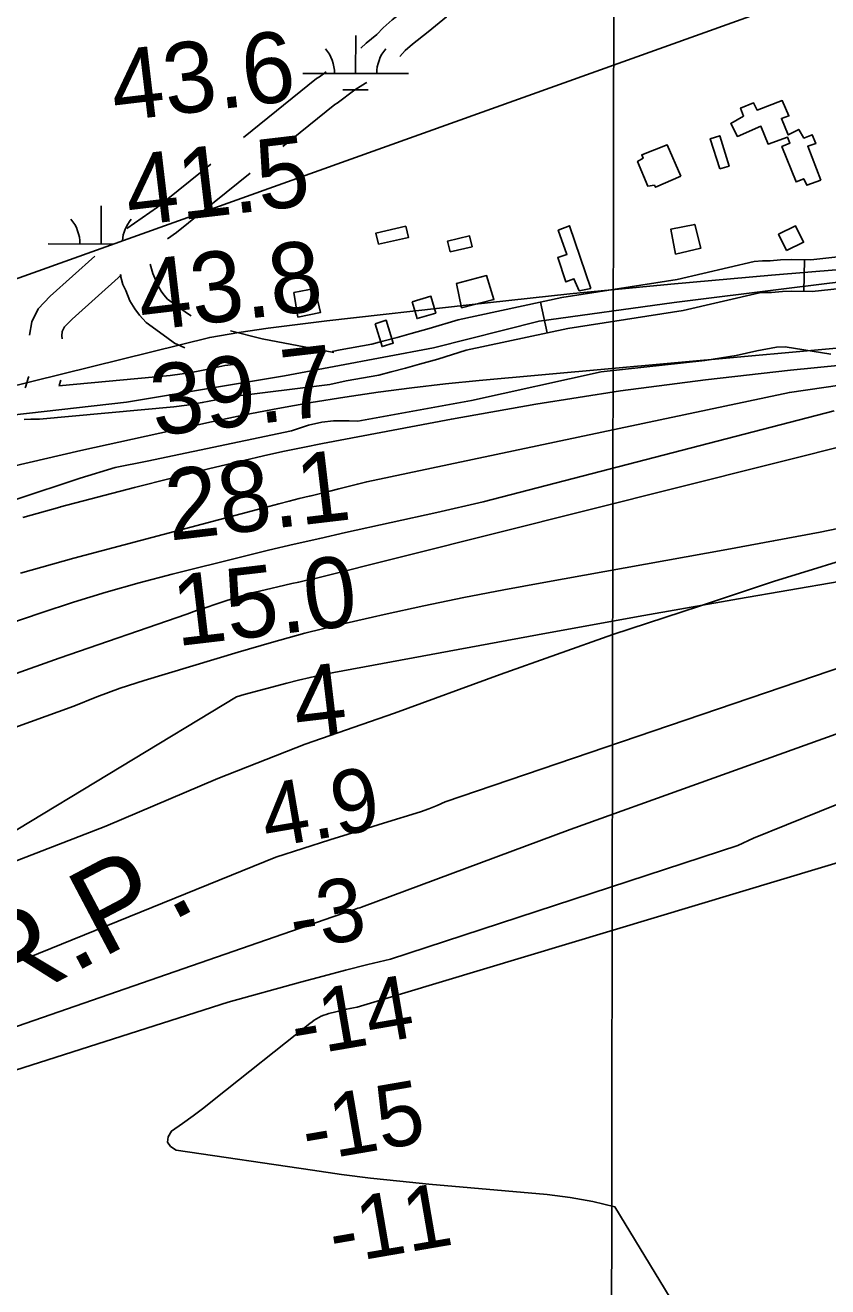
# Model space of a CAD drawing. Extents: x 3219052 to 3256913, y 800770 to 826146.
# Drawn here: x 3227918 to 3228677, y 816886 to 818080 of the extents above; entities that cross this region are included whole.
import ezdxf

# ---------------------------------------------------------------- set-up
doc = ezdxf.new("R2010")
doc.units = 0
for name, color, linetype in [('V-BLDG-OTLN', 7, 'Continuous'), ('V-GRID-MAJR', 7, 'Continuous'), ('V-RIVR-EDGE', 7, 'Continuous'), ('V-RIVR-RANG', 7, 'Continuous'), ('V-ROAD-CNTR', 7, 'Continuous'), ('V-SITE-VEGE', 7, 'Continuous'), ('V-TOPO-DPTH', 7, 'Continuous'), ('V-TOPO-MAJR', 7, 'Continuous'), ('V-TOPO-MINR', 7, 'Continuous'), ('V-TOPO-WATR', 7, 'Continuous'), ('V-TOPO-WATR-IDEN', 7, 'Continuous'), ('V-WETL-SWMP', 7, 'Continuous')]:
    doc.layers.add(name, color=color, linetype=linetype)

msp = doc.modelspace()

# ---------------------------------------------------------------- linework, layer by layer
at = {"layer": 'V-BLDG-OTLN'}
for points in [[(3228670.4, 817933.1), (3228657.1, 817928.4), (3228654.2, 817934.6), (3228646.9, 817931.6), (3228633.6, 817965.1), (3228641.1, 817968.3), (3228638.9, 817973.9), (3228620.4, 817967.4), (3228613.7, 817984.3), (3228591.4, 817974.6), (3228585.2, 817987), (3228597.3, 817993.8), (3228594.5, 818001.4), (3228606.8, 818006.4), (3228610, 817999.5), (3228633.8, 818008.5), (3228640.2, 817994), (3228633.1, 817991.6), (3228639.5, 817976.1), (3228649.4, 817981.2), (3228654.4, 817973), (3228662.2, 817976.2), (3228665.5, 817967.9), (3228658, 817965.3)], [(3228574.7, 817943.8), (3228565.8, 817972.4), (3228574.7, 817975.2), (3228583.6, 817946.6)], [(3228537.9, 817936.9), (3228513.9, 817926.5), (3228512.9, 817928.5), (3228506.6, 817927.7), (3228497, 817950.9), (3228502.4, 817954.1), (3228500.9, 817957.1), (3228524.9, 817966.7)], [(3228251.8, 817872.6), (3228249.4, 817883.2), (3228277.7, 817889.6), (3228280.1, 817878.9)], [(3228452.7, 817830.8), (3228441.8, 817828.5), (3228436.7, 817840), (3228429, 817837), (3228421.4, 817860), (3228430.1, 817863), (3228421.9, 817885.8), (3228432.6, 817890.1)], [(3228532.9, 817863.3), (3228528.4, 817886.7), (3228551, 817891.3), (3228556.8, 817868.8)], [(3228637.9, 817866.6), (3228630.4, 817882), (3228646.5, 817889.9), (3228654.1, 817874.5)], [(3228319.6, 817865.3), (3228317.2, 817875.6), (3228338, 817880.5), (3228340.4, 817870.2)], [(3228330.4, 817812.3), (3228325.5, 817835.3), (3228354.1, 817843), (3228361.1, 817820.2)], [(3228175.6, 817803.7), (3228171.9, 817826.9), (3228191.5, 817830.6), (3228197, 817808.1)], [(3228283.7, 817818.2), (3228301.4, 817823.3), (3228306, 817807.5), (3228288.3, 817802.3)], [(3228248.6, 817797.4), (3228259.2, 817800.7), (3228265.8, 817779.1), (3228255.2, 817775.8)]]:
    msp.add_lwpolyline(points, close=True, dxfattribs=at)
at = {"layer": 'V-GRID-MAJR'}
msp.add_spline([(3228457.1, 806177.4), (3228466, 812237.7), (3228474.8, 818299.9), (3228483.6, 824362.1), (3228483.6, 824364)], degree=3, dxfattribs=at)
at = {"layer": 'V-RIVR-EDGE'}
msp.add_lwpolyline([(3229380.5, 817706.3), (3229344.8, 817702.4), (3229298.3, 817694.3), (3229258.3, 817696.1), (3229206.1, 817691.5), (3229177, 817689.8), (3229098.3, 817672.2), (3228999.1, 817652.9), (3228896.5, 817630.5), (3228833.9, 817615.9), (3228721.6, 817583.1), (3228625.5, 817553.4), (3228555.5, 817530.1), (3228473.7, 817503.3), (3228367.1, 817465.4), (3228267, 817428.7), (3228182.6, 817399.3), (3228100, 817366.9), (3227993.8, 817322), (3227908.5, 817288.7)], dxfattribs=at)
at = {"layer": 'V-ROAD-CNTR'}
for p, q in [((3228654.8, 817857.9), (3228654.2, 817827.9)), ((3228405.1, 817817.9), (3228411.4, 817788.6))]:
    msp.add_line(p, q, dxfattribs=at)
for points in [[(3228309.6, 818124.9), (3228303.3, 818118.2), (3228295.4, 818109.5), (3228280.1, 818097.1), (3228264.8, 818084.9), (3228256.4, 818077.5), (3228250.3, 818071.1), (3228240.3, 818062.8), (3228235.2, 818058.3)], [(3228345.6, 818117.8), (3228334.3, 818107.2), (3228325.3, 818097.8), (3228316.2, 818087.7), (3228298.9, 818073.7), (3228284.1, 818061.9), (3228277.2, 818055.8), (3228272, 818050.4)], [(3228202.3, 818035.9), (3228195.9, 818031.1), (3228193.2, 818029.5), (3228124.1, 817973.5)], [(3228240.7, 818025.7), (3228239.5, 818025), (3228229.4, 818018.8), (3228212.8, 818006.2), (3228210.5, 818004.9), (3228161.4, 817965.1)], [(3227887.8, 817708.9), (3228013.3, 817723.1), (3228162.9, 817748.2), (3228303.9, 817774.7), (3228403.8, 817799.8), (3228531.5, 817817.6), (3228640.4, 817831), (3228719.4, 817840.9), (3228795.5, 817873.4), (3228920.4, 817941.8), (3228960.4, 817959.8)], [(3228093.1, 817948.3), (3228042.8, 817907.6), (3228013.8, 817887.5)], [(3228130.3, 817939.9), (3228060.8, 817883.6), (3228052.1, 817877.6)], [(3228207.9, 817771.1), (3228215.6, 817772.7), (3228245.6, 817777.9), (3228255.9, 817780.7), (3228269.4, 817784.3), (3228282.8, 817788.1), (3228299.7, 817792.7), (3228327.1, 817801.2), (3228425.4, 817822.2), (3228534.3, 817839.3), (3228607.2, 817856.1), (3228615.1, 817857), (3228622.5, 817857), (3228632.3, 817857.7), (3228642.4, 817858.2), (3228660.8, 817857.8), (3228729, 817865.3)], [(3227983.6, 817861.3), (3227941.1, 817823.4), (3227929.8, 817811.6), (3227923.8, 817799.1), (3227921.8, 817786.5)], [(3228074.6, 817804.8), (3228073.9, 817805.1), (3228069, 817808.6), (3228052.3, 817820.7), (3228048.9, 817824.6), (3228046.3, 817828.1), (3228043.6, 817832.5), (3228040.2, 817840.6), (3228038.3, 817844.9), (3228035.8, 817853.8)], [(3228008.7, 817843.5), (3227961.9, 817801.8), (3227954.7, 817794.3), (3227952.7, 817790.1), (3227952.1, 817785.9), (3227952.6, 817783.2)], [(3228068.6, 817774.4), (3228058.7, 817779.1), (3228051.5, 817784.2), (3228032, 817798.4), (3228025.6, 817805.6), (3228021.4, 817811.3), (3228016.7, 817818.9), (3228012.7, 817828.7), (3228010, 817834.6), (3228007.4, 817844.1)], [(3227916.5, 817706.8), (3227922.8, 817707), (3227931, 817706.9), (3228058.2, 817718.6), (3228070.5, 817720.3), (3228085.1, 817722.7), (3228098.3, 817725.4), (3228111.5, 817728.2), (3228205.8, 817739.9), (3228221.3, 817743.3), (3228252.1, 817748.6), (3228263.7, 817751.7), (3228277.3, 817755.4), (3228290.8, 817759.2), (3228308.1, 817763.9), (3228334.7, 817772.2), (3228430.9, 817792.7), (3228540, 817809.8), (3228612.3, 817826.5), (3228616.8, 817827), (3228623.6, 817827), (3228634, 817827.8), (3228642.8, 817828.1), (3228662.1, 817827.8), (3228732.7, 817835.5)], [(3228209.6, 817770.2), (3228141.8, 817783.2), (3228111.7, 817790.5)], [(3227949.4, 817738.7), (3228054.7, 817748.4), (3228066, 817750), (3228079.7, 817752.2), (3228092.2, 817754.8), (3228106.6, 817757.8), (3228114.8, 817758.8)], [(3228115.2, 817758.8), (3228106.1, 817761)], [(3227920.9, 817747.3), (3227920.4, 817745.8), (3227918.1, 817738.4), (3227917.7, 817736.6)], [(3227951.3, 817743.8), (3227949.7, 817738.8)]]:
    msp.add_lwpolyline(points, dxfattribs=at)
at = {"layer": 'V-SITE-VEGE'}
for p, q in [((3228560.6, 817762.6), (3228590.4, 817767.4)), ((3228590.4, 817767.4), (3228609.9, 817771.8)), ((3228609.9, 817771.8), (3228628.3, 817775.2)), ((3228628.3, 817775.2), (3228636.6, 817775.5)), ((3228636.6, 817775.5), (3228679.8, 817768.6)), ((3228462.5, 817751.8), (3228560.6, 817762.6)), ((3228340, 817724.8), (3228462.5, 817751.8)), ((3228232.4, 817705), (3228340, 817724.8)), ((3228032.9, 817667.4), (3228169.5, 817695.9)), ((3228169.5, 817695.9), (3228185.7, 817701.2)), ((3228185.7, 817701.2), (3228198.4, 817704.1)), ((3228198.4, 817704.1), (3228209.4, 817705.4)), ((3228209.4, 817705.4), (3228224.2, 817705.4)), ((3228224.2, 817705.4), (3228232.4, 817705)), ((3227969.6, 817651.2), (3228002.6, 817661.3)), ((3228002.6, 817661.3), (3228032.9, 817667.4)), ((3227908.6, 817631.1), (3227969.6, 817651.2))]:
    msp.add_line(p, q, dxfattribs=at)
at = {"layer": 'V-TOPO-DPTH'}
for points in [[(3227904.6, 817464.9), (3227949.8, 817480.8), (3228070.4, 817522.6), (3228079.6, 817525.8), (3228088.8, 817528.9), (3228098, 817532), (3228107.3, 817535), (3228116.5, 817537.9), (3228125.8, 817540.7), (3228135.2, 817543.2), (3228144.6, 817545.5), (3228163.2, 817549.9), (3228169.8, 817551.4), (3228176.4, 817552.9), (3228182.9, 817554.3), (3228189.5, 817555.7), (3228883.2, 817729.6)], [(3227570.1, 817113.1), (3228117.6, 817444.2), (3228124.7, 817446.4), (3228165, 817457.2), (3228176.1, 817460), (3228187.2, 817462.6), (3228198.4, 817465), (3228209.7, 817467.3), (3228402.4, 817502.9), (3228497.5, 817520.2), (3228592.6, 817537.1), (3228687.8, 817553.4), (3228783.1, 817569.4), (3228910.3, 817590.3), (3228942.1, 817595.3), (3228973.9, 817600), (3229005.9, 817604.2), (3229037.8, 817608.1), (3229116.6, 817617), (3229188, 817624.8), (3229259.5, 817632.1), (3229331, 817638.8), (3229402.6, 817645)], [(3229402.6, 817645), (3229331, 817638.8), (3229259.5, 817632.1), (3229188, 817624.8), (3229116.6, 817617), (3229037.8, 817608.1), (3229005.9, 817604.2), (3228973.9, 817600), (3228942.1, 817595.3), (3228910.3, 817590.3), (3228783.1, 817569.4), (3228687.8, 817553.4), (3228592.6, 817537.1), (3228497.5, 817520.2), (3228402.4, 817502.9), (3228209.7, 817467.3), (3228198.4, 817465), (3228187.2, 817462.6), (3228176.1, 817460), (3228165, 817457.2), (3228124.7, 817446.4), (3228117.6, 817444.2), (3227570.1, 817113.1)], [(3229733.1, 817606), (3229241.6, 817545.5), (3229197.8, 817539.9), (3229154.2, 817534), (3229110.6, 817527.6), (3229067, 817521), (3229049.9, 817518.4), (3229015, 817512.4), (3228980.2, 817505.9), (3228945.6, 817498.4), (3228911.2, 817490.3), (3228433.2, 817318.6), (3228235.8, 817245.3), (3228234.1, 817244.7), (3228232.4, 817244.1), (3228229, 817242.9), (3228225.6, 817241.7), (3228223.8, 817241.1), (3228219.9, 817239.9), (3228217, 817239), (3228214.2, 817238), (3228211.4, 817237.1), (3228208.5, 817236.1), (3227603.6, 817026.4)], [(3229733.1, 817606), (3229241.6, 817545.5), (3229197.8, 817539.9), (3229154.2, 817534), (3229110.6, 817527.6), (3229067, 817521), (3229049.9, 817518.4), (3229015, 817512.4), (3228980.2, 817505.9), (3228945.6, 817498.4), (3228911.2, 817490.3), (3228433.2, 817318.6), (3228235.8, 817245.3), (3228234.1, 817244.7), (3228232.4, 817244.1), (3228229, 817242.9), (3228225.6, 817241.7), (3228223.8, 817241.1), (3228219.9, 817239.9), (3228217, 817239), (3228214.2, 817238), (3228211.4, 817237.1), (3228208.5, 817236.1), (3227603.6, 817026.4)], [(3228584.6, 816782.1), (3228475.6, 816961.5), (3228454.5, 816966.7), (3228433.1, 816970.4), (3228411.5, 816973.1), (3228299.6, 816983.1), (3228272, 816985.8), (3228244.4, 816988.8), (3228216.8, 816992.3), (3228189.3, 816996.2), (3228060.3, 817015.3), (3228055, 817018.8), (3228052.1, 817022.9), (3228052.9, 817027.8), (3228056.1, 817033.2), (3228066.4, 817040.5), (3228076.6, 817047.8), (3228086.6, 817055.4), (3228096.5, 817063.1), (3228187, 817135.1), (3228189, 817136.7), (3228191.1, 817138.1), (3228193.2, 817139.5), (3228195.4, 817140.7), (3228197.7, 817141.9), (3228200, 817142.9), (3228202.4, 817143.7), (3228204.9, 817144.4), (3228218.1, 817147.7), (3228221.5, 817148.5), (3228224.9, 817149.3), (3228228.3, 817150), (3228231.7, 817150.7), (3228832.5, 817331.4)], [(3228584.6, 816782.1), (3228475.6, 816961.5), (3228454.5, 816966.7), (3228433.1, 816970.4), (3228411.5, 816973.1), (3228299.6, 816983.1), (3228272, 816985.8), (3228244.4, 816988.8), (3228216.8, 816992.3), (3228189.3, 816996.2), (3228060.3, 817015.3), (3228055, 817018.8), (3228052.1, 817022.9), (3228052.9, 817027.8), (3228056.1, 817033.2), (3228066.4, 817040.5), (3228076.6, 817047.8), (3228086.6, 817055.4), (3228096.5, 817063.1), (3228187, 817135.1), (3228189, 817136.7), (3228191.1, 817138.1), (3228193.2, 817139.5), (3228195.4, 817140.7), (3228197.7, 817141.9), (3228200, 817142.9), (3228202.4, 817143.7), (3228204.9, 817144.4), (3228218.1, 817147.7), (3228221.5, 817148.5), (3228224.9, 817149.3), (3228228.3, 817150), (3228231.7, 817150.7), (3228832.5, 817331.4)]]:
    msp.add_lwpolyline(points, dxfattribs=at)
at = {"layer": 'V-TOPO-MAJR'}
msp.add_lwpolyline([(3229375.9, 817789.9), (3229294.1, 817789), (3229010.7, 817785.5), (3228986.3, 817784.9), (3228961.9, 817783.8), (3228937.6, 817782.2), (3228913.3, 817780.1), (3228641.7, 817753.3), (3228561.1, 817744.2), (3228480.7, 817733.8), (3228400.7, 817721.1), (3228320.8, 817707.1), (3228199, 817683.9), (3228180.2, 817680.2), (3228161.5, 817676.4), (3228142.9, 817672.2), (3228124.3, 817667.9), (3228091.1, 817659.9), (3228055.9, 817651.3), (3228020.9, 817642.5), (3227985.9, 817633.3), (3227950.9, 817624), (3227950.4, 817623.9), (3227915.3, 817614.1)], dxfattribs=at)
at = {"layer": 'V-TOPO-MINR'}
for points in [[(3229386.4, 817842.9), (3229327.3, 817849.5), (3229265.7, 817855.6), (3229204, 817860.6), (3229142.2, 817863.9), (3229080.3, 817866.1), (3228989.5, 817868.2), (3228973, 817868.3), (3228956.4, 817868.1), (3228939.9, 817867.5), (3228923.4, 817866.5), (3228719.1, 817851.1), (3228623.6, 817843.4), (3228528.3, 817834.9), (3228433, 817825.5), (3228337.7, 817815.2), (3228203, 817800), (3228175.2, 817796.7), (3228147.5, 817793), (3228119.8, 817788.9), (3228092.2, 817784.4), (3227728.4, 817694.3)], [(3229496.9, 817805.1), (3229024.2, 817799.9), (3228992.6, 817799.2), (3228961, 817798), (3228929.5, 817796), (3228898, 817793.5), (3228347.1, 817743.6), (3228315.2, 817740.4), (3228283.4, 817736.8), (3228251.6, 817732.6), (3228219.9, 817728), (3228188.2, 817722.8), (3228156.7, 817717.2), (3228125.2, 817711), (3228093.8, 817704.4), (3227970.3, 817677.4), (3227903.8, 817662)], [(3228720.9, 817744), (3228640.7, 817732.3), (3228240.7, 817647.8), (3228231.9, 817645.6), (3228223.2, 817643.4), (3228214.4, 817641.1), (3228205.7, 817638.9), (3228196.9, 817636.7), (3228188.1, 817634.6), (3228186.4, 817634.1), (3228176.8, 817631.8), (3228167.2, 817629.4), (3228157.6, 817626.9), (3228148, 817624.4), (3227963.6, 817575.4), (3227913, 817561.3)], [(3228883.2, 817729.6), (3228189.5, 817555.7), (3228182.9, 817554.3), (3228176.4, 817552.9), (3228169.8, 817551.4), (3228163.2, 817549.9), (3228144.6, 817545.5), (3228135.2, 817543.2), (3228125.8, 817540.7), (3228116.5, 817537.9), (3228107.3, 817535), (3228098, 817532), (3228088.8, 817528.9), (3228079.6, 817525.8), (3228070.4, 817522.6), (3227949.8, 817480.8), (3227904.6, 817464.9)], [(3228682.9, 817714.9), (3228350.8, 817628.9), (3228307.2, 817618.8), (3228220.5, 817599.7), (3228196.3, 817594.2), (3228172.1, 817588.6), (3228147.9, 817582.9), (3228123.8, 817577), (3228056.7, 817560.3), (3228025.4, 817552.1), (3227994.2, 817543.4), (3227963.4, 817533.9), (3227932.6, 817523.9), (3227902, 817513.3)], [(3229617.8, 817622.6), (3228993.8, 817555.3), (3228985.4, 817554.4), (3228976.9, 817553.3), (3228968.5, 817552.2), (3228960.1, 817551.1), (3228920, 817545.2), (3228891.5, 817541), (3228314.9, 817345), (3228307.4, 817341.4), (3228299.6, 817338.3), (3228291.6, 817335.5), (3228256.7, 817324.7), (3228231.2, 817316.8), (3228205.7, 817308.8), (3228180.3, 817300.7), (3228154.8, 817292.5), (3227609.7, 817071.4)], [(3228713.8, 817609.1), (3228669.7, 817600.2), (3228625.6, 817591.8), (3228581.3, 817583.7), (3228408.4, 817552.6), (3228370.5, 817545.6), (3228332.7, 817538.2), (3228294.9, 817530.4), (3228257.3, 817522.3), (3228246.2, 817519.8), (3228214.2, 817512.4), (3228182.3, 817504.4), (3228150.7, 817495.7), (3228119.1, 817486.6), (3228030, 817459.7), (3228007.6, 817452.3), (3227985.5, 817444.4), (3227963.7, 817435.4), (3227542.1, 817282.9)], [(3229733.1, 817606), (3229241.6, 817545.5), (3229197.8, 817539.9), (3229154.2, 817534), (3229110.6, 817527.6), (3229067, 817521), (3229049.9, 817518.4), (3229015, 817512.4), (3228980.2, 817505.9), (3228945.6, 817498.4), (3228911.2, 817490.3), (3228433.2, 817318.6), (3228235.8, 817245.3), (3228234.1, 817244.7), (3228232.4, 817244.1), (3228229, 817242.9), (3228225.6, 817241.7), (3228223.8, 817241.1), (3228219.9, 817239.9), (3228217, 817239), (3228214.2, 817238), (3228211.4, 817237.1), (3228208.5, 817236.1), (3227603.6, 817026.4)], [(3228731.5, 817361), (3228606.8, 817310.5), (3228591.9, 817303.6), (3228263.1, 817196), (3228241.8, 817190.9), (3228220.6, 817185.6), (3228199.4, 817180), (3228178.2, 817174.3), (3228109.7, 817155.4), (3227573.9, 816983.9)], [(3228832.5, 817331.4), (3228231.7, 817150.7), (3228228.3, 817150), (3228224.9, 817149.3), (3228221.5, 817148.5), (3228218.1, 817147.7), (3228204.9, 817144.4), (3228202.4, 817143.7), (3228200, 817142.9), (3228197.7, 817141.9), (3228195.4, 817140.7), (3228193.2, 817139.5), (3228191.1, 817138.1), (3228189, 817136.7), (3228187, 817135.1), (3228096.5, 817063.1), (3228086.6, 817055.4), (3228076.6, 817047.8), (3228066.4, 817040.5), (3228056.1, 817033.2), (3228052.9, 817027.8), (3228052.1, 817022.9), (3228055, 817018.8), (3228060.3, 817015.3), (3228189.3, 816996.2), (3228216.8, 816992.3), (3228244.4, 816988.8), (3228272, 816985.8), (3228299.6, 816983.1), (3228411.5, 816973.1), (3228433.1, 816970.4), (3228454.5, 816966.7), (3228475.6, 816961.5), (3228584.6, 816782.1)]]:
    msp.add_lwpolyline(points, dxfattribs=at)
at = {"layer": 'V-TOPO-WATR'}
msp.add_lwpolyline([(3229402.6, 817645), (3229331, 817638.8), (3229259.5, 817632.1), (3229188, 817624.8), (3229116.6, 817617), (3229037.8, 817608.1), (3229005.9, 817604.2), (3228973.9, 817600), (3228942.1, 817595.3), (3228910.3, 817590.3), (3228783.1, 817569.4), (3228687.8, 817553.4), (3228592.6, 817537.1), (3228497.5, 817520.2), (3228402.4, 817502.9), (3228209.7, 817467.3), (3228198.4, 817465), (3228187.2, 817462.6), (3228176.1, 817460), (3228165, 817457.2), (3228124.7, 817446.4), (3228117.6, 817444.2), (3227570.1, 817113.1)], dxfattribs=at)
at = {"layer": 'V-WETL-SWMP'}
for p, q in [((3227814.8, 817806.2), (3228675.4, 818114.2)), ((3228230.2, 818034.2), (3228230.3, 818070.2)), ((3228180.2, 818034.3), (3228280.2, 818034.1)), ((3228218.2, 818018.8), (3228242.2, 818018.7)), ((3227989.4, 817872.8), (3227989.5, 817908.8)), ((3227939.4, 817872.9), (3228000.8, 817872.8))]:
    msp.add_line(p, q, dxfattribs=at)
for centre, start, end in [((3228175, 818034.7), 359.1081, 40.6518), ((3228285.4, 818034.5), 139.1081, 180.6517), ((3227934.1, 817873.4), 359.1081, 40.6518), ((3228044.6, 817873.2), 139.1081, 175.5528)]:
    msp.add_arc(centre, 35.2, start, end, dxfattribs=at)

# ---------------------------------------------------------------- texts
at = {"layer": 'V-RIVR-RANG'}
for s, height, rotation, p in [('43.6', 67, 6.7183, (3228002.5, 817988.7)), ('41.5', 67, 6.7183, (3228016.2, 817889.6)), ('43.8', 67, 6.7183, (3228028.2, 817790.3)), ('39.7', 67, 6.7183, (3228040.1, 817691)), ('28.1', 67, 6.7183, (3228054.4, 817592)), ('15.0', 67, 6.7183, (3228061.1, 817492.1)), ('4', 67, 6.7183, (3228174.9, 817404.8)), ('4.9', 60, 9.7619, (3228146.4, 817301.1)), ('-3', 60, 9.7619, (3228172.5, 817204.2)), ('-14', 60, 9.7619, (3228174, 817103.1)), ('-15', 60, 9.7619, (3228184.3, 817003.6)), ('-11', 60, 9.7619, (3228210, 816906.6))]:
    msp.add_text(s, height=height, rotation=rotation, dxfattribs=at).set_placement(p)
at = {"layer": 'V-TOPO-WATR-IDEN'}
msp.add_text('L.W.R.P.', height=83, rotation=27.8301, dxfattribs=at).set_placement((3227690.1, 817038.2))

doc.saveas('drawing.dxf')
